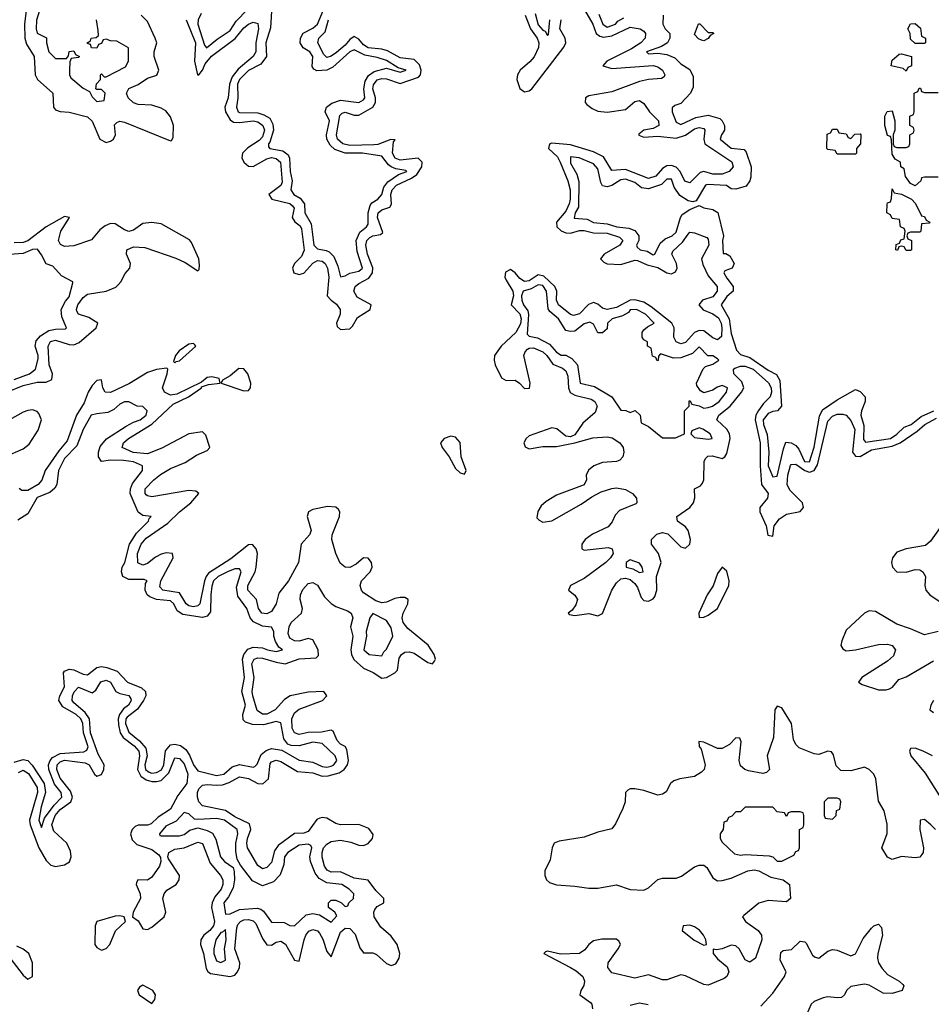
# Model space of a CAD drawing. Header units: inches. Extents: x 2710684 to 2828758, y 857022 to 965663.
# Tile 265 of 316: x 2784814 to 2788780, y 881429 to 885710. Entities that reach past the tile are written whole.
import ezdxf

# ---------------------------------------------------------------- set-up
doc = ezdxf.new("R2010")
doc.units = ezdxf.units.IN
doc.header["$MEASUREMENT"] = 0
doc.layers.add('C7888', color=7, linetype='Continuous')

msp = doc.modelspace()

# ---------------------------------------------------------------- linework, layer by layer
at = {"layer": 'C7888', "color": 4}
for points, elevation in [([(2785910.6, 885770.6), (2785905.7, 885674.3), (2785885.3, 885610), (2785888.5, 885550), (2785863.1, 885516.9), (2785810, 885489.4), (2785770, 885449.4), (2785761.5, 885430), (2785763.1, 885370), (2785757.1, 885330), (2785764.9, 885310), (2785770, 885307.2), (2785850, 885304.4), (2785877.1, 885297.1), (2785902, 885282), (2785915.6, 885255.6), (2785918, 885230), (2785903.1, 885176.9), (2785896.3, 885170), (2785896.9, 885156.9), (2785902, 885150), (2785959.7, 885139.7), (2785982.3, 885122.3), (2785988, 885108), (2785990.4, 885050), (2785999.5, 885010), (2785993.4, 884970), (2786006.8, 884950), (2786034.6, 884934.6), (2786053, 884910), (2786055.5, 884870), (2786082.6, 884822.6), (2786094, 884730), (2786110, 884714), (2786147.2, 884707.2), (2786160.4, 884700.4), (2786181.1, 884681.1), (2786198.4, 884638.4), (2786210, 884592), (2786230, 884596), (2786250, 884607.7), (2786290, 884617.3), (2786305.2, 884630), (2786282.4, 884702.4), (2786277.6, 884750), (2786293.6, 884786.4), (2786323.7, 884810), (2786330, 884821), (2786330.9, 884870), (2786338.5, 884901.5), (2786345.9, 884914.1), (2786372.7, 884930), (2786389.4, 884950), (2786398.2, 884981.8), (2786415.5, 885004.5), (2786462.3, 885037.7), (2786499, 885050), (2786494.5, 885054.5), (2786450, 885061.6), (2786430.7, 885070.7), (2786418.5, 885078.5), (2786390, 885117), (2786306, 885130), (2786230, 885129.6), (2786185.2, 885145.2), (2786164.9, 885164.9), (2786151.1, 885190), (2786149.4, 885210), (2786161.6, 885270), (2786144, 885310), (2786149, 885330), (2786172.6, 885347.4), (2786210, 885360.4), (2786289.4, 885350.6), (2786310, 885362), (2786315.6, 885370), (2786312.1, 885410), (2786316.6, 885443.4), (2786332.5, 885467.5), (2786355.9, 885484.1), (2786410, 885499.1), (2786470, 885482), (2786495.3, 885490), (2786460.9, 885500.9), (2786410, 885532.8), (2786370, 885545.6), (2786315.5, 885555.5), (2786270, 885578.7), (2786250, 885569.6), (2786176.3, 885503.7), (2786150, 885491.2), (2786107, 885487), (2786094.2, 885494.2), (2786087.2, 885507.2), (2786089.3, 885550), (2786076, 885570), (2786047.3, 885587.3), (2786034.5, 885610), (2786036.2, 885630), (2786048, 885652), (2786090, 885672.7), (2786109.5, 885690), (2786142.6, 885770)], 8), ([(2787261.3, 885770), (2787308.1, 885690), (2787322, 885650), (2787338.2, 885638.2), (2787354.1, 885634.1), (2787390, 885639.7), (2787470, 885677.6), (2787514, 885670), (2787530, 885660.4), (2787537.4, 885650), (2787535.6, 885630), (2787516.5, 885610), (2787476.4, 885583.6), (2787368, 885530), (2787350.7, 885510), (2787390, 885497.7), (2787570.2, 885510.2), (2787590, 885504.6), (2787610, 885490.3), (2787620.4, 885470), (2787617.7, 885462.3), (2787606.2, 885453.8), (2787550, 885449.8), (2787510, 885441.1), (2787390, 885397), (2787290, 885379.3), (2787275.3, 885370), (2787274, 885350), (2787281.6, 885341.6), (2787304.3, 885324.3), (2787330, 885312.8), (2787370, 885308.4), (2787450, 885320.2), (2787490, 885354.7), (2787510, 885358.5), (2787530, 885345.3), (2787553.8, 885310), (2787593.4, 885270), (2787594.9, 885250), (2787570, 885236.3), (2787530, 885229.5), (2787507.7, 885212.3), (2787508.2, 885208.2), (2787530, 885198.9), (2787590, 885204), (2787670, 885195.6), (2787710, 885208), (2787750, 885235.2), (2787770, 885240.8), (2787790, 885237.1), (2787795.3, 885230), (2787790.2, 885190), (2787794.3, 885170), (2787911.8, 885091.8), (2787918.7, 885070), (2787900.5, 885050), (2787870, 885038.8), (2787830, 885038), (2787790, 885049.8), (2787774.6, 885045.4), (2787730, 885000.5), (2787707.6, 885007.6), (2787687.4, 885050), (2787670, 885068.5), (2787650, 885075.5), (2787630, 885074.6), (2787610, 885063.5), (2787581.1, 885030), (2787550, 885019.8), (2787450, 885059.4), (2787390, 885054.3), (2787353.4, 885113.4), (2787310, 885135.9), (2787210, 885165.7), (2787130, 885173.1), (2787120.7, 885170), (2787117.1, 885162.9), (2787115.3, 885150), (2787153.7, 885113.7), (2787166, 885090), (2787199.3, 885010), (2787208.5, 884970), (2787209.3, 884930), (2787204.6, 884910), (2787190, 884878.3), (2787149.1, 884830), (2787151.3, 884810), (2787170, 884792.3), (2787190, 884783), (2787210, 884781.7), (2787250, 884793.7), (2787270, 884793.7), (2787310, 884782.7), (2787370, 884781.8), (2787424.1, 884764.1), (2787437.4, 884750), (2787425.3, 884730), (2787357, 884690), (2787341.3, 884670), (2787355.8, 884655.8), (2787370, 884649.3), (2787430, 884645.8), (2787490, 884664.3), (2787502.5, 884662.5), (2787544.5, 884644.5), (2787590, 884633), (2787628.8, 884608.8), (2787650, 884604.5), (2787666.7, 884613.3), (2787674.8, 884630), (2787670.9, 884650), (2787651.1, 884690), (2787656.1, 884703.9), (2787697.5, 884742.5), (2787721.8, 884778.2), (2787730, 884785.7), (2787750, 884783.1), (2787803.1, 884763.1), (2787810, 884756.3), (2787812.6, 884730), (2787779.7, 884670), (2787785.6, 884645.6), (2787810, 884597.1), (2787849.1, 884550), (2787848, 884530), (2787830, 884505.3), (2787784.9, 884490), (2787768.9, 884470), (2787788.1, 884448.1), (2787830, 884431.2), (2787854.1, 884414.1), (2787866.4, 884390), (2787869.2, 884370), (2787867.3, 884332.7), (2787850, 884318), (2787830, 884327.1), (2787790, 884357.2), (2787770, 884358.9), (2787750, 884349.8), (2787710, 884307.2), (2787690, 884300.4), (2787669.8, 884309.8), (2787660.4, 884330), (2787660.9, 884370), (2787651.2, 884391.2), (2787562, 884462), (2787530, 884481.8), (2787490, 884491.5), (2787470, 884490.7), (2787410, 884458.6), (2787370, 884449.8), (2787350, 884456), (2787330, 884473.3), (2787310, 884480.8), (2787288.8, 884471.2), (2787250, 884430.8), (2787224.1, 884424.1), (2787210, 884428.5), (2787157.7, 884470), (2787148.9, 884490), (2787150.9, 884530), (2787142, 884550), (2787094.9, 884594.9), (2787070, 884600.3), (2787030, 884575), (2787010, 884572.4), (2786990, 884585.3), (2786970, 884609.7), (2786950, 884623.5), (2786928.3, 884611.7), (2786925.5, 884590), (2786930, 884577.1), (2786959.4, 884530), (2786962.5, 884510), (2786953.1, 884470), (2786990, 884431.6), (2786995.3, 884410), (2786992.4, 884387.6), (2786972.2, 884350), (2786909, 884291), (2786880.6, 884250), (2786878.5, 884230), (2786882.7, 884210), (2786910, 884153.4), (2786930, 884142), (2786970, 884142.2), (2786988.8, 884130), (2787010, 884107.2), (2787032.3, 884107.7), (2787035.3, 884130), (2787007.9, 884250), (2787013.5, 884266.5), (2787023, 884277), (2787030, 884282), (2787050, 884283.2), (2787090, 884266), (2787107.9, 884250), (2787133.1, 884213.1), (2787175.5, 884195.5), (2787190, 884183.7), (2787199.6, 884159.6), (2787202, 884110), (2787209.4, 884089.4), (2787230, 884077.2), (2787301, 884061), (2787316.9, 884050), (2787326.9, 884030), (2787317.9, 884002.1), (2787264.4, 883955.6), (2787230, 883904.5), (2787210, 883896.9), (2787190, 883898.9), (2787150.6, 883930.6), (2787130, 883936.1), (2787030, 883900.4), (2787017.4, 883890), (2787007.9, 883870), (2787013.3, 883853.3), (2787030, 883844.7), (2787090, 883854.2), (2787150, 883853.8), (2787228.7, 883870), (2787307.3, 883892.7), (2787370, 883896.2), (2787391.9, 883891.9), (2787425.7, 883870), (2787439.1, 883850), (2787441.8, 883830), (2787438.3, 883810), (2787424.8, 883795.2), (2787410, 883789.7), (2787350, 883785.6), (2787312.7, 883770), (2787288.6, 883751.4), (2787278.9, 883730), (2787279.5, 883710), (2787270, 883687.6), (2787150, 883643.1), (2787104, 883616), (2787083.6, 883596.4), (2787067.9, 883572.1), (2787064.5, 883544.5), (2787073.8, 883533.8), (2787090, 883525.8), (2787130, 883531.3), (2787256.5, 883603.5), (2787303.6, 883636.4), (2787343.2, 883656.8), (2787390, 883672.6), (2787410, 883675.5), (2787450, 883667.8), (2787480.4, 883650), (2787497.6, 883630), (2787499.3, 883610), (2787495.1, 883604.9), (2787424.3, 883575.7), (2787404.6, 883555.4), (2787392.4, 883527.6), (2787374.6, 883505.4), (2787306.3, 883473.7), (2787274.9, 883450), (2787260.3, 883430), (2787259.3, 883410), (2787270, 883403.1), (2787374.9, 883414.9), (2787392.4, 883410), (2787396, 883390), (2787384.9, 883370), (2787364.2, 883350), (2787270, 883281), (2787210.6, 883250), (2787202, 883230), (2787228.9, 883208.9), (2787240.3, 883190), (2787233.9, 883166.1), (2787217.2, 883142.8), (2787200.7, 883130), (2787204.1, 883124.1), (2787230, 883120.3), (2787290, 883128), (2787330, 883118.3), (2787350, 883128.7), (2787389.8, 883230), (2787410, 883261.7), (2787430, 883278.8), (2787450, 883281.5), (2787470, 883275.6), (2787490, 883259.1), (2787501.7, 883241.7), (2787518.5, 883198.5), (2787530, 883185.5), (2787550, 883182.6), (2787570, 883192.9), (2787577.9, 883202.1), (2787586.2, 883230), (2787584.4, 883290), (2787604.5, 883350), (2787593.8, 883390), (2787562.7, 883430), (2787562.7, 883450), (2787586.1, 883473.8), (2787610, 883480.2), (2787634.5, 883474.5), (2787690, 883419), (2787710, 883411.8), (2787729.7, 883430), (2787732.8, 883450), (2787722, 883490), (2787710, 883505.4), (2787675.6, 883530), (2787673.3, 883550), (2787729.7, 883590), (2787745.1, 883610), (2787751.2, 883631.2), (2787749.6, 883670.4), (2787776.2, 883683.8), (2787785.3, 883694.7), (2787789.8, 883710.2), (2787792.4, 883790), (2787797.5, 883802.5), (2787807.9, 883812.1), (2787826.2, 883813.8), (2787870, 883802.8), (2787881.6, 883810), (2787890, 883824), (2787905.3, 883890), (2787901.6, 883910), (2787889.8, 883930), (2787847.1, 883970), (2787856, 883990), (2787905.1, 884030), (2787954.2, 884090), (2787964.5, 884110), (2787956.2, 884136.2), (2787921.3, 884170), (2787919.6, 884190), (2787925.4, 884194.6), (2787950, 884203.6), (2787970, 884203.2), (2788004.9, 884190), (2788071.5, 884131.5), (2788083.2, 884110), (2788085.2, 884090), (2788079, 884070), (2788050, 884041.1), (2788028.8, 884011.2), (2788016.5, 883990), (2788013.4, 883970), (2788035.3, 883870), (2788035.5, 883770), (2788041.6, 883690), (2788070.3, 883650), (2788067.7, 883630), (2788034.7, 883590), (2788033.4, 883570), (2788061.7, 883510), (2788069.2, 883469.2), (2788090, 883464.9), (2788096.4, 883510), (2788119.7, 883540.3), (2788150, 883560.7), (2788210, 883571.7), (2788224.2, 883590), (2788219.8, 883610), (2788164.6, 883664.6), (2788152.5, 883690), (2788155.7, 883730), (2788167.5, 883772.5), (2788170, 883776.4), (2788190, 883778.3), (2788229.5, 883749.5), (2788250, 883743.5), (2788270.9, 883750), (2788285.4, 883774.6), (2788330, 883964), (2788350, 883986.7), (2788370, 883994.4), (2788395.1, 883995.1), (2788410.2, 883990.2), (2788430, 883967.2), (2788447.7, 883927.7), (2788437.6, 883830), (2788450, 883811.8), (2788470, 883811.3), (2788519.9, 883839.9), (2788610, 883855.3), (2788645.1, 883870), (2788718.5, 883921.5), (2788751.1, 883950), (2788802.1, 883977.9)], 4), ([(2784842.2, 885750), (2784835.6, 885690), (2784837.2, 885630), (2784843.8, 885603.8), (2784878.2, 885550), (2784882, 885470), (2784892.7, 885450), (2784958.5, 885390), (2784961.3, 885330), (2784970, 885318), (2784990, 885311.4), (2785030, 885308.4), (2785110, 885287.1), (2785130, 885268.4), (2785163.2, 885190), (2785190, 885176.2), (2785210, 885181.3), (2785222, 885190), (2785230.8, 885210), (2785227, 885253), (2785236.4, 885263.6), (2785250, 885268.9), (2785270, 885264.9), (2785470, 885183.1), (2785475.6, 885184.4), (2785482, 885198), (2785483.5, 885250), (2785470, 885287.6), (2785450, 885313.3), (2785430, 885325.7), (2785390, 885337.8), (2785330, 885342), (2785310, 885348.8), (2785286, 885370), (2785279.1, 885390), (2785289.8, 885410.2), (2785330, 885428.2), (2785370, 885456.2), (2785411.4, 885468.6), (2785419.3, 885490), (2785399.8, 885550), (2785399.3, 885570), (2785410.9, 885610), (2785404.5, 885630), (2785370, 885701.6), (2785343.5, 885730)], 4), ([(2784901, 885750), (2784888, 885708), (2784885.5, 885670), (2784890, 885652), (2784930.9, 885630.9), (2784931.3, 885610), (2784942, 885570), (2784970, 885542), (2785018, 885542), (2785027.3, 885552.7), (2785030, 885572), (2785050, 885574), (2785058, 885558), (2785074, 885550), (2785070, 885546), (2785038, 885542), (2785032.7, 885527.3), (2785031.3, 885490), (2785031.3, 885470), (2785036.9, 885456.9), (2785090, 885412), (2785118, 885398), (2785130, 885374), (2785150, 885354), (2785182, 885358), (2785186, 885390), (2785170, 885406), (2785150, 885406), (2785146, 885410), (2785148.4, 885431.6), (2785166, 885450), (2785166, 885470), (2785170, 885474), (2785182, 885462), (2785190, 885462), (2785275.3, 885504.7), (2785288, 885530), (2785287.3, 885587.3), (2785236.4, 885616.4), (2785210, 885618), (2785190, 885626), (2785178, 885622), (2785170, 885606), (2785158, 885602), (2785150, 885586), (2785127.3, 885587.3), (2785122, 885602), (2785110, 885606), (2785108, 885610), (2785122, 885618), (2785126, 885630), (2785147.3, 885632.7), (2785158, 885642), (2785156.4, 885663.6), (2785148, 885710)], 8), ([(2785603.5, 885736.5), (2785590.7, 885709.3), (2785588.8, 885690), (2785618.8, 885598.8), (2785627.3, 885587.3), (2785674.2, 885625.8), (2785730, 885663), (2785756.4, 885703.6), (2785805.8, 885754.2)], 8), ([(2787014, 885730), (2787035.9, 885670), (2787065.8, 885630), (2787072.7, 885610), (2787071.4, 885588.6), (2787051.8, 885548.2), (2787033.6, 885526.4), (2786991.3, 885490), (2786979.3, 885470), (2786977.1, 885450), (2786990.2, 885410.2), (2787010, 885396.9), (2787030, 885401.1), (2787042.3, 885410), (2787181.4, 885590), (2787190.8, 885610), (2787186.6, 885630), (2787164.1, 885670), (2787169.8, 885710)], 4), ([(2787056.7, 885736.7), (2787070, 885688), (2787090, 885663.8), (2787099.9, 885659.9), (2787110, 885642), (2787114.6, 885645.4), (2787120.5, 885710)], 8), ([(2787614, 885730), (2787612, 885690), (2787622, 885670), (2787642, 885650), (2787642, 885630), (2787632, 885610), (2787606.8, 885593.2), (2787541, 885570), (2787550, 885561), (2787590, 885564), (2787630, 885558.8), (2787664, 885544), (2787690, 885518), (2787730, 885494), (2787743.6, 885463.6), (2787743.6, 885416.4), (2787732, 885390), (2787690, 885346), (2787663.6, 885336.4), (2787652.7, 885327.3), (2787652, 885310), (2787670, 885264.7), (2787690, 885254.8), (2787755.1, 885284.9), (2787810, 885294.9), (2787859.9, 885279.9), (2787870.8, 885270.8), (2787881, 885250), (2787881, 885230), (2787866.8, 885210), (2787861, 885190), (2787910, 885150.8), (2787966, 885146), (2787974.4, 885134.4), (2787996, 885070), (2787995.3, 885024.7), (2787991, 885009), (2787974, 884986), (2787930, 884973.2), (2787910, 884975.3), (2787888.9, 884988.9), (2787806.4, 884993.6), (2787798, 884990), (2787756.9, 884923.1), (2787742, 884918), (2787722, 884922), (2787685.6, 884945.6), (2787662, 884982), (2787650, 885016), (2787630, 885017), (2787606.4, 884993.6), (2787550, 884974.7), (2787518.7, 884978.7), (2787490, 885002.9), (2787450, 885016.9), (2787430, 885013.6), (2787390, 884989), (2787370, 884984), (2787350, 884988), (2787342.7, 885002.7), (2787330, 885062), (2787310, 885084), (2787248, 885110), (2787210, 885113.2), (2787210, 885086), (2787238.4, 885038.4), (2787247, 885007), (2787244.7, 884895.3), (2787231, 884870), (2787226.8, 884846.8), (2787283.5, 884843.5), (2787310, 884828.4), (2787370, 884822.6), (2787412, 884810), (2787463.7, 884803.7), (2787490, 884794), (2787507.3, 884770), (2787507.3, 884750), (2787498, 884730), (2787501, 884721), (2787514, 884710), (2787544, 884704), (2787570, 884688.2), (2787578, 884690), (2787600.9, 884739.1), (2787622.5, 884757.5), (2787653.2, 884770), (2787670, 884786.8), (2787688.7, 884850), (2787696.5, 884863.5), (2787730, 884884.7), (2787770, 884902), (2787790, 884892), (2787830, 884884.7), (2787851.1, 884871.1), (2787876, 884770), (2787871.3, 884750), (2787874, 884694), (2787886, 884694), (2787903.6, 884683.6), (2787922, 884650), (2787914, 884630), (2787882, 884618), (2787878, 884610), (2787890, 884586), (2787918, 884550), (2787918, 884530), (2787890, 884506), (2787865.5, 884470), (2787900.3, 884410), (2787910, 884346), (2787932.8, 884272.8), (2787950, 884254), (2787990, 884241.3), (2788070, 884186.7), (2788107.1, 884167.1), (2788120.9, 884140.9), (2788128, 884030), (2788110.4, 884009.6), (2788090, 884007.3), (2788070, 883998.4), (2788048.3, 883970), (2788050.4, 883950), (2788066, 883906), (2788072.7, 883830), (2788070.5, 883770), (2788090, 883722), (2788110, 883726), (2788136.3, 883843.7), (2788147, 883873), (2788170, 883870.6), (2788190, 883859.1), (2788203.1, 883843.1), (2788228.9, 883790), (2788250, 883788.5), (2788270, 883851), (2788294.1, 883985.9), (2788306.3, 884013.7), (2788370, 884058), (2788450, 884102), (2788470, 884094), (2788492, 884070), (2788492, 884050), (2788476, 884010), (2788474, 883990), (2788486.4, 883946.4), (2788485.1, 883885.1), (2788493.7, 883873.7), (2788602.7, 883890), (2788630, 883908.7), (2788661.5, 883938.6), (2788692, 883950), (2788735.3, 883984.7), (2788791.3, 884010)], 8), ([(2787333.4, 885733.4), (2787350.6, 885690), (2787370, 885677.6), (2787406, 885690), (2787416.9, 885703.1), (2787442, 885718)], 8), ([(2785539.3, 885710), (2785579, 885610), (2785574.7, 885530), (2785588.7, 885470), (2785593.2, 885470), (2785610, 885490.6), (2785621.7, 885518.3), (2785648.8, 885551.2), (2785752.2, 885627.8), (2785790, 885674.3), (2785810, 885690.2), (2785830, 885698.9), (2785850, 885693.4), (2785853.6, 885670), (2785841.5, 885610), (2785841.2, 885570), (2785830.3, 885550), (2785764.8, 885495.2), (2785738.8, 885461.2), (2785727.1, 885430), (2785722, 885370), (2785706.9, 885330), (2785710.2, 885310), (2785730, 885274.6), (2785745.2, 885265.2), (2785770, 885263.5), (2785830, 885270.2), (2785850, 885265.6), (2785872.2, 885250), (2785879.3, 885230), (2785870, 885201.1), (2785855.9, 885184.1), (2785807, 885153), (2785784, 885130), (2785781.3, 885110), (2785789.1, 885090), (2785810, 885072.7), (2785830, 885072.4), (2785890, 885105.4), (2785910, 885110.2), (2785930, 885106.9), (2785949, 885090), (2785955.9, 885004.1), (2785950, 884989.7), (2785898.7, 884950), (2785910.7, 884930), (2785990, 884910.2), (2786000.6, 884900.6), (2786007.9, 884890), (2785999.6, 884850), (2786011.1, 884831.1), (2786034.1, 884814.1), (2786040.4, 884800.4), (2786051.6, 884708.4), (2786040, 884680), (2786010.2, 884650), (2786003.5, 884636.5), (2786000.7, 884630), (2786007.7, 884610), (2786030, 884601.6), (2786050, 884608), (2786089.1, 884650.9), (2786110, 884662.6), (2786130, 884660.7), (2786142.7, 884650), (2786153.7, 884630), (2786159.3, 884590), (2786152.4, 884510), (2786168.7, 884490), (2786192.8, 884472.8), (2786208, 884450), (2786208, 884430), (2786192.7, 884390), (2786195.6, 884375.6), (2786210, 884363.6), (2786250, 884366.7), (2786262.2, 884377.8), (2786284.3, 884415.7), (2786338.9, 884450), (2786342.9, 884470), (2786283.1, 884503.1), (2786268.7, 884530), (2786273.7, 884550), (2786290, 884563.6), (2786333.3, 884586.7), (2786349.8, 884610), (2786350.6, 884630.6), (2786327.4, 884690), (2786320.7, 884730), (2786324.8, 884750), (2786336.9, 884763.1), (2786350, 884770.2), (2786384.2, 884775.8), (2786394.5, 884785.5), (2786370.8, 884850), (2786374, 884870), (2786390, 884884), (2786424.8, 884895.2), (2786431.7, 884908.3), (2786429, 884950), (2786435.3, 884970), (2786453.7, 884990), (2786519.3, 885020.7), (2786542.6, 885037.4), (2786564, 885070), (2786565.3, 885090), (2786547.8, 885107.8), (2786470, 885098.6), (2786447.6, 885107.6), (2786435.5, 885130), (2786441.2, 885178.8), (2786447.3, 885187.3), (2786429.3, 885189.3), (2786372.4, 885167.6), (2786354.7, 885165.3), (2786250, 885162.4), (2786220.5, 885170), (2786197.2, 885190), (2786192.7, 885210), (2786207.2, 885292.8), (2786216.6, 885303.4), (2786230, 885307.6), (2786270, 885295.5), (2786290, 885294.7), (2786351.1, 885330), (2786362.8, 885350), (2786362, 885370), (2786350.7, 885410), (2786353, 885427), (2786370, 885448.1), (2786390, 885454.2), (2786410, 885453.5), (2786470, 885432), (2786550, 885460.8), (2786558.2, 885470), (2786561.5, 885490), (2786554.3, 885514.3), (2786530, 885536.5), (2786470, 885544.5), (2786414.1, 885574.1), (2786390, 885581.8), (2786330, 885588.2), (2786310, 885600.3), (2786290, 885625.4), (2786270, 885637.3), (2786250, 885624.4), (2786230, 885598.7), (2786192.9, 885567.1), (2786170, 885550.9), (2786150, 885545.7), (2786138, 885558), (2786111.1, 885610), (2786116.3, 885630), (2786142.9, 885657.1), (2786157.4, 885710)], 4), ([(2788810, 885026), (2788750, 885026), (2788738, 885022), (2788734, 885010), (2788710, 884988), (2788690, 884998), (2788668.4, 885028.4), (2788662, 885062), (2788648, 885070), (2788646, 885090), (2788623.1, 885103.1), (2788610, 885126), (2788607.3, 885187.3), (2788602, 885202), (2788590, 885206), (2788578, 885250), (2788578, 885290), (2788588.4, 885311.6), (2788610, 885314), (2788622, 885270), (2788622, 885230), (2788614, 885210), (2788614, 885170), (2788618, 885158), (2788630, 885154), (2788670, 885154), (2788682, 885158), (2788686, 885170), (2788686, 885210), (2788702, 885218), (2788706, 885230), (2788702, 885242), (2788686, 885250), (2788686, 885290), (2788702, 885298), (2788706, 885310), (2788706, 885390), (2788722, 885398), (2788727.3, 885412.7), (2788732.7, 885412.7), (2788738, 885398), (2788750, 885394), (2788810, 885394)], 8), ([(2784758, 884090), (2784830, 884120.2), (2784890, 884133.7), (2784930, 884133.6), (2784954.5, 884145.5), (2784957.8, 884170), (2784943.1, 884210), (2784938, 884290), (2784948.5, 884311.5), (2784970, 884316.9), (2785030, 884297.5), (2785050, 884295.9), (2785073.6, 884306.4), (2785147.6, 884370), (2785155.1, 884390), (2785114.6, 884414.6), (2785069.8, 884429.8), (2785062.8, 884442.8), (2785061, 884450), (2785067.6, 884470), (2785090, 884502.6), (2785110, 884516.9), (2785190, 884530.3), (2785232.2, 884547.8), (2785243, 884557), (2785254.3, 884570), (2785272.8, 884607.2), (2785293, 884630), (2785296.9, 884650), (2785279.6, 884690), (2785280.9, 884710), (2785310, 884722.3), (2785359.1, 884719.1), (2785493.3, 884673.3), (2785534.3, 884654.3), (2785590, 884618.8), (2785595.3, 884624.7), (2785597.1, 884642.9), (2785593.5, 884670), (2785562, 884742), (2785552.7, 884752.7), (2785430, 884822), (2785390, 884827.6), (2785350, 884823.9), (2785310, 884794.3), (2785290, 884789.7), (2785270, 884796.4), (2785230, 884823.1), (2785210, 884824.2), (2785185.9, 884814.1), (2785163.1, 884796.9), (2785127.2, 884752.8), (2785050, 884727.4), (2785010, 884723.5), (2784992.4, 884732.4), (2784983.5, 884750), (2784994, 884790), (2785031.5, 884850), (2785010, 884854.7), (2784930, 884809.7), (2784850, 884748.1), (2784830, 884742), (2784790, 884739.8)], 4), ([(2784790, 884146.5), (2784857.2, 884170), (2784884, 884190), (2784895.3, 884235.3), (2784895.6, 884250), (2784882, 884290), (2784886.7, 884313.3), (2784904.9, 884335.1), (2784941.7, 884358.3), (2784970, 884364.9), (2785014, 884366), (2785018, 884370), (2784998.4, 884418.4), (2784995.1, 884450), (2785014.2, 884485.8), (2785030, 884504.7), (2785046, 884566), (2785046, 884570), (2784996.4, 884596.4), (2784958, 884638), (2784929.3, 884649.3), (2784910, 884688), (2784892.1, 884712.1), (2784870, 884711.5), (2784830, 884693.6), (2784770, 884689.2)], 8), ([(2784810, 882437.4), (2784830, 882447.6), (2784852.3, 882432.3), (2784890, 882372.4), (2784892.6, 882350), (2784857.4, 882230), (2784860.2, 882210), (2784898.4, 882110), (2784930, 882054.9), (2784950, 882034.4), (2784970, 882029.2), (2785010, 882035.5), (2785031.3, 882048.7), (2785038, 882070), (2785035.8, 882095.8), (2785020.3, 882130), (2784962.7, 882182.7), (2784954, 882210), (2784969.4, 882250.6), (2784990, 882275.9), (2785037.3, 882310), (2785044.4, 882330), (2785035.4, 882355.4), (2784990, 882413.3), (2784976.5, 882450), (2784978.2, 882470), (2784990, 882483.2), (2785010, 882490.2), (2785099.4, 882479.4), (2785117, 882470), (2785140.3, 882430), (2785150, 882421.1), (2785170, 882428.4), (2785180.4, 882450), (2785181.5, 882470), (2785156.3, 882516.3), (2785122.7, 882610), (2785118.9, 882670), (2785098.8, 882698.8), (2785050, 882739.6), (2785043.1, 882750), (2785044.8, 882770), (2785052.1, 882787.9), (2785070, 882808.2), (2785130, 882783.1), (2785145.1, 882794.9), (2785167.9, 882832.1), (2785190, 882838.7), (2785210.2, 882830.2), (2785233, 882790), (2785250, 882780.9), (2785290, 882771.8), (2785297.5, 882757.5), (2785298.9, 882750), (2785287.2, 882730), (2785266.4, 882713.6), (2785248.4, 882690), (2785243, 882670), (2785244.2, 882644.2), (2785252, 882610), (2785264.7, 882590), (2785313.2, 882553.2), (2785332.7, 882530), (2785336.1, 882510), (2785327.7, 882450), (2785341.4, 882421.4), (2785365.1, 882405.1), (2785390, 882398.5), (2785410, 882397.5), (2785430, 882402.8), (2785463.9, 882436.1), (2785490, 882500.4), (2785510, 882498.7), (2785530, 882475.3), (2785546.2, 882430), (2785542.3, 882390), (2785503, 882337), (2785470, 882277.7), (2785417.5, 882242.5), (2785385.9, 882214.1), (2785370, 882208), (2785330, 882207.8), (2785317.5, 882202.5), (2785303.2, 882190), (2785296.2, 882170), (2785304.3, 882144.3), (2785323.9, 882123.9), (2785390, 882102.2), (2785420, 882080), (2785427.6, 882067.6), (2785428.9, 882050), (2785422.3, 882030), (2785390, 881982), (2785370, 881969.7), (2785329, 881971), (2785322, 881958), (2785321.1, 881950), (2785339.1, 881910), (2785340.2, 881890), (2785308.4, 881830), (2785304.7, 881810), (2785330, 881792.7), (2785350, 881757.3), (2785370, 881754), (2785390, 881764.9), (2785442.7, 881810), (2785449.8, 881830), (2785437.8, 881890), (2785443.1, 881910), (2785455, 881925), (2785495.1, 881950), (2785508.4, 881970), (2785509.7, 881990), (2785462.3, 882062.3), (2785459.6, 882070), (2785463.6, 882090), (2785490, 882104.4), (2785530, 882109.2), (2785590, 882134.7), (2785610, 882128.4), (2785643, 882043), (2785688, 881990), (2785697.5, 881970), (2785698.4, 881950), (2785691.2, 881930), (2785663.8, 881896.2), (2785651.1, 881870), (2785648.3, 881850), (2785662.3, 881790), (2785656.9, 881770), (2785640.9, 881750), (2785615.6, 881730), (2785602.4, 881710), (2785601.2, 881690), (2785613.8, 881650), (2785625.4, 881585.4), (2785632.2, 881572.2), (2785643.8, 881563.8), (2785730, 881550.3), (2785750, 881556.5), (2785762.6, 881570), (2785770.8, 881590), (2785771.9, 881610), (2785750.8, 881670), (2785758.5, 881761.5), (2785763.5, 881776.5), (2785775.1, 881790), (2785790, 881797.1), (2785810, 881798.4), (2785830, 881792.3), (2785841.4, 881781.4), (2785870, 881715.5), (2785890, 881688.5), (2785910, 881686.7), (2785930, 881699.5), (2785950, 881704.6), (2785970.9, 881690.9), (2786010, 881621.6), (2786030, 881617.3), (2786051.8, 881710), (2786059.2, 881730), (2786072.8, 881747.2), (2786090, 881755.3), (2786110, 881748.8), (2786118.9, 881738.9), (2786132.6, 881712.6), (2786150, 881658.8), (2786170, 881636), (2786210, 881743.1), (2786230, 881760.3), (2786250, 881759.6), (2786274.4, 881734.4), (2786294.4, 881674.4), (2786310, 881654), (2786350, 881652.9), (2786366.3, 881646.3), (2786410, 881606.4), (2786430, 881598.4), (2786450, 881606), (2786464.7, 881630), (2786468.3, 881650), (2786456.4, 881690), (2786430, 881725.4), (2786385, 881765), (2786356.8, 881810), (2786354.8, 881830), (2786358.9, 881841.1), (2786370, 881855.3), (2786398.4, 881870), (2786398.9, 881890), (2786364.4, 881924.4), (2786330, 881969.7), (2786270, 881977.7), (2786210, 882005.3), (2786170, 882004.6), (2786152.2, 882012.2), (2786139.8, 882030), (2786129.8, 882069.8), (2786129.8, 882090), (2786136.5, 882110), (2786150, 882125.8), (2786170, 882138), (2786210, 882143.8), (2786254.9, 882134.9), (2786290, 882121.5), (2786310, 882120.3), (2786330, 882129.1), (2786349.7, 882150), (2786351.8, 882168.2), (2786333.7, 882193.7), (2786290, 882210.8), (2786210, 882209.8), (2786190, 882215.8), (2786150, 882238.4), (2786130, 882242.2), (2786120.7, 882239.3), (2786107.5, 882232.5), (2786070, 882180.4), (2786050, 882173.6), (2786010, 882172), (2785939.5, 882120.5), (2785923.2, 882096.8), (2785910, 882046), (2785890, 882024), (2785870, 882019.1), (2785850, 882033), (2785805, 882110), (2785802, 882130), (2785805.3, 882150), (2785820.3, 882190), (2785813.7, 882213.7), (2785750, 882244.4), (2785710, 882272.5), (2785610, 882292.6), (2785593.7, 882310), (2785588.5, 882330), (2785588.4, 882350), (2785594, 882366), (2785610, 882381.7), (2785630, 882385.8), (2785670, 882381.6), (2785696.1, 882383.9), (2785726.1, 882393.9), (2785770, 882419), (2785810, 882411.4), (2785850, 882388.8), (2785871.9, 882388.1), (2785896.4, 882410), (2785904.1, 882475.9), (2785910, 882483.1), (2785929.8, 882490.2), (2785950, 882485), (2786022.3, 882442.3), (2786090, 882436.5), (2786130, 882421.8), (2786157, 882423), (2786204, 882436), (2786226.3, 882450), (2786241.1, 882470), (2786244.2, 882490), (2786237.7, 882537.7), (2786229.8, 882549.8), (2786210, 882561.1), (2786195.9, 882575.9), (2786177.5, 882617.5), (2786170, 882621.7), (2786127.8, 882612.2), (2786070, 882610.8), (2786030, 882602.4), (2786009.8, 882609.8), (2785999.3, 882630), (2785998, 882670), (2786010, 882696.4), (2786030, 882712.8), (2786131.5, 882750), (2786151, 882770), (2786137.2, 882790), (2786070, 882786.4), (2785990.5, 882770), (2785965.9, 882754.1), (2785925.7, 882710), (2785890, 882690.9), (2785870, 882691.1), (2785846.9, 882706.9), (2785828.9, 882770), (2785825.6, 882790), (2785833.8, 882850), (2785825, 882910), (2785835.1, 882930), (2785850, 882935.2), (2785870, 882933.7), (2785930, 882916.3), (2785970, 882910.2), (2786030, 882932.1), (2786103.6, 882936.4), (2786114.8, 882945.3), (2786113.5, 882970), (2786090, 883014.3), (2786070, 883019.3), (2786030, 883008.9), (2786009.8, 883009.8), (2785990, 883021.3), (2785981.8, 883041.8), (2785986.4, 883070), (2785996, 883090), (2786041, 883130), (2786045.3, 883150), (2786034.8, 883190), (2786036.4, 883210), (2786046.5, 883233.5), (2786070, 883259.5), (2786090, 883263.6), (2786110, 883252), (2786141, 883201), (2786170, 883172.4), (2786190, 883159.2), (2786240.4, 883140.4), (2786256, 883130), (2786264, 883110), (2786253.8, 883070), (2786263.2, 883030), (2786255.4, 882970), (2786257.5, 882950), (2786268.2, 882928.2), (2786310, 882890.2), (2786352.5, 882872.5), (2786390, 882847), (2786410, 882850.3), (2786447, 882870), (2786457.5, 882882.5), (2786465.9, 882934.1), (2786475.1, 882950), (2786490, 882960.3), (2786510, 882962), (2786530, 882956.5), (2786590, 882915.6), (2786610, 882909), (2786619.1, 882920.9), (2786623.1, 882930), (2786617.6, 882950), (2786591.1, 882991.1), (2786503.3, 883063.3), (2786482.5, 883090), (2786478.5, 883110), (2786482.5, 883130), (2786503.1, 883170), (2786504.5, 883190), (2786490, 883198.3), (2786470, 883198.2), (2786446.5, 883193.5), (2786410, 883177.4), (2786390, 883175.3), (2786364.2, 883184.2), (2786310, 883217.7), (2786300.8, 883230), (2786296.2, 883250), (2786301.8, 883270), (2786339.1, 883310), (2786348.4, 883330), (2786344.4, 883350), (2786330, 883369.6), (2786310, 883371.1), (2786277.7, 883342.3), (2786250, 883328.8), (2786229.9, 883329.9), (2786208, 883348), (2786189.2, 883389.2), (2786171.6, 883450), (2786173.5, 883470), (2786206, 883550), (2786207.6, 883570), (2786200.7, 883580.7), (2786190, 883590.8), (2786153.5, 883593.5), (2786090, 883580.3), (2786070.2, 883569.8), (2786064.9, 883550), (2786082.2, 883490), (2786075.8, 883470), (2786039.6, 883430), (2786026.9, 883350), (2785983.2, 883270), (2785942.4, 883217.6), (2785930.2, 883169.8), (2785910, 883137.4), (2785890, 883127.4), (2785867.8, 883130), (2785853.7, 883150), (2785844.4, 883190), (2785806.2, 883230), (2785806.6, 883250), (2785838.7, 883310), (2785843.5, 883330), (2785848.5, 883390), (2785842.6, 883410), (2785827.8, 883427.8), (2785810, 883426.9), (2785733.1, 883366.8), (2785636.3, 883303.7), (2785625.2, 883290), (2785618.2, 883270), (2785598, 883170), (2785590, 883162), (2785570, 883158), (2785550, 883161.5), (2785538, 883170), (2785510, 883218.9), (2785437.2, 883230), (2785424.5, 883244.5), (2785428.7, 883270), (2785482, 883370), (2785479, 883390), (2785452.3, 883392.2), (2785430, 883386.4), (2785405.9, 883374.1), (2785370, 883346), (2785350, 883338), (2785328.5, 883348.5), (2785327.7, 883390), (2785343.1, 883430), (2785364.4, 883455.6), (2785458.4, 883521.6), (2785509.2, 883570.8), (2785559.7, 883610), (2785593.6, 883650), (2785580.1, 883660.1), (2785550, 883663.9), (2785390, 883635.1), (2785370, 883639.5), (2785364.9, 883644.9), (2785360.7, 883650), (2785360.7, 883670), (2785398, 883710), (2785426.8, 883733.2), (2785470, 883758.2), (2785534.8, 883785.2), (2785583.5, 883816.5), (2785630, 883837.6), (2785641.3, 883850), (2785623.7, 883903.7), (2785610, 883918), (2785550.7, 883910), (2785432.9, 883847.1), (2785370, 883823.1), (2785307.8, 883827.8), (2785260.9, 883850), (2785265.6, 883870), (2785288, 883890), (2785390, 883951.3), (2785482, 884038), (2785549.3, 884070), (2785606, 884110), (2785606, 884114), (2785636.2, 884123.8), (2785686, 884130), (2785682, 884150), (2785650, 884157.4), (2785630, 884154), (2785605.1, 884134.9), (2785498, 884082), (2785470, 884078.3), (2785445.1, 884090), (2785435.4, 884110), (2785455.4, 884170), (2785459, 884190), (2785454.5, 884194.5), (2785410, 884188.7), (2785370, 884175.5), (2785291.5, 884128.5), (2785209.7, 884089.7), (2785186.6, 884090), (2785175.6, 884110), (2785170, 884144), (2785150, 884141.6), (2785130, 884119.6), (2785111.8, 884090), (2785095.1, 884044.9), (2785061.6, 883990), (2785020.7, 883879.3), (2784984.4, 883835.6), (2784924.9, 883750), (2784911.4, 883708.6), (2784895.5, 883690), (2784850, 883663.5), (2784823.6, 883663.6), (2784812.1, 883672.1)], 4), ([(2784750, 883810.2), (2784830, 883843.9), (2784855.8, 883864.2), (2784894.3, 883925.7), (2784908.8, 883970), (2784898.1, 883998.1), (2784890, 884006), (2784870, 884013.5), (2784850, 884011.7), (2784830, 884003.8), (2784770, 883969.8)], 4), ([(2784790, 882482), (2784830, 882493.1), (2784850, 882488.9), (2784868.7, 882468.7), (2784921.5, 882390), (2784927.3, 882350), (2784907.8, 882287.8), (2784898, 882230), (2784910, 882198), (2784922, 882238), (2784964.6, 882295.4), (2784997.4, 882330), (2784994.3, 882350), (2784966.1, 882386.1), (2784941.5, 882450), (2784939.8, 882470), (2784946.6, 882490), (2784957.7, 882502.3), (2784990, 882520.2), (2785093.1, 882526.9), (2785106.2, 882533.8), (2785111.8, 882548.2), (2785092.2, 882610), (2785088.5, 882650), (2785081, 882670), (2785059.6, 882690), (2785002.3, 882722.3), (2784984.7, 882750), (2784989.6, 882770), (2785009.7, 882810), (2785005.6, 882870), (2785010, 882877.3), (2785030, 882886.4), (2785050, 882883.7), (2785090, 882864.2), (2785110, 882862.4), (2785150, 882893.7), (2785170, 882898), (2785193.9, 882893.9), (2785238, 882878), (2785283, 882830), (2785344.8, 882804.8), (2785362.4, 882790), (2785363.1, 882770), (2785353.7, 882750), (2785327.6, 882712.4), (2785281.7, 882678.3), (2785276.1, 882670), (2785275.5, 882650), (2785290, 882612.2), (2785335.5, 882575.5), (2785363, 882543), (2785368.4, 882510), (2785358.6, 882470), (2785362, 882450), (2785378, 882438), (2785390, 882434), (2785410, 882436.9), (2785431.1, 882448.9), (2785440.9, 882470), (2785448.9, 882531.1), (2785470, 882557), (2785490, 882560.3), (2785514.1, 882554.1), (2785537.6, 882537.6), (2785553.3, 882513.3), (2785570, 882470.6), (2785590, 882444.4), (2785670, 882424.6), (2785702.7, 882430), (2785738.7, 882461.3), (2785770, 882472.4), (2785830, 882460.5), (2785836.9, 882463.1), (2785847, 882473), (2785864.6, 882515.4), (2785886.7, 882533.3), (2785910, 882541.3), (2785954.6, 882534.6), (2786030, 882490.7), (2786090, 882482.4), (2786130, 882463.1), (2786150, 882460.3), (2786170, 882465.3), (2786180.9, 882470), (2786194.3, 882490), (2786186.6, 882510), (2786130, 882562.7), (2786089.3, 882569.3), (2786030, 882553), (2785994.9, 882554.9), (2785980.8, 882560.8), (2785963, 882583), (2785950, 882652.7), (2785930, 882658.7), (2785874.9, 882645.1), (2785826.6, 882646.6), (2785796.1, 882656.1), (2785786.9, 882666.9), (2785784.7, 882690), (2785796.9, 882730), (2785781.1, 882790), (2785792.1, 882850), (2785783.1, 882930), (2785789.7, 882950.3), (2785807, 882973), (2785830, 882982.4), (2785870, 882979.3), (2785892, 882970), (2785930, 882963), (2785958, 882970), (2785941.5, 882981.5), (2785926.6, 883006.6), (2785919.3, 883030), (2785919.3, 883050), (2785910, 883068.7), (2785870, 883073.6), (2785832.1, 883092.1), (2785816.9, 883110), (2785802, 883150), (2785763.7, 883203.7), (2785757.4, 883242.6), (2785777.2, 883310), (2785770, 883322), (2785750, 883322.7), (2785718.8, 883310), (2785677.3, 883290), (2785657.6, 883270), (2785650, 883248), (2785646, 883210), (2785644.6, 883135.4), (2785630, 883116.2), (2785610, 883111.1), (2785524.8, 883124.8), (2785500, 883140), (2785485.6, 883170), (2785470, 883184.2), (2785410, 883189.7), (2785380.3, 883200.3), (2785369.6, 883210), (2785360.5, 883230), (2785361.6, 883258.4), (2785368.7, 883270), (2785356.6, 883276.6), (2785290, 883276.9), (2785262.7, 883290), (2785256.9, 883310), (2785260.5, 883330), (2785271.2, 883350), (2785292.8, 883430), (2785322, 883478), (2785375.3, 883530), (2785378, 883542), (2785386, 883550), (2785350, 883554), (2785329.3, 883569.3), (2785295.6, 883650), (2785296.9, 883670), (2785305.9, 883694.1), (2785349.2, 883750), (2785349, 883770), (2785310, 883787.3), (2785265.7, 883794.3), (2785210, 883795.6), (2785170, 883788.7), (2785157.2, 883810), (2785158, 883830), (2785165.1, 883854.9), (2785192.6, 883887.4), (2785277.2, 883942.8), (2785310, 883960.7), (2785339, 883970), (2785365.2, 883990), (2785368.7, 884010), (2785350, 884028.7), (2785326, 884030), (2785290, 884048), (2785270, 884048), (2785250, 884039), (2785224, 884016), (2785198, 884002), (2785150, 883997.2), (2785126, 883990), (2785090, 883928.7), (2785062.8, 883857.2), (2785010, 883802.7), (2784993, 883770), (2784983, 883750), (2784976.3, 883690), (2784967.2, 883672.8), (2784946.1, 883653.9), (2784890, 883632.8), (2784850, 883562), (2784806, 883534)], 8), ([(2788818, 883502), (2788777, 883443), (2788755.2, 883424.8), (2788670.7, 883410), (2788630, 883395), (2788611.2, 883370), (2788606.5, 883350), (2788611.5, 883330), (2788630.2, 883310.2), (2788670, 883308.2), (2788710, 883319.2), (2788730, 883318.6), (2788743.7, 883310), (2788754.4, 883290), (2788752.2, 883250), (2788756.1, 883230), (2788773.7, 883210), (2788850, 883156.9)], 4), ([(2788810, 883050.7), (2788750, 883036.1), (2788690, 883062.2), (2788630, 883081.4), (2788536.9, 883136.9), (2788510, 883140.3), (2788490, 883129.7), (2788410, 883055.8), (2788390.2, 883010), (2788386.2, 882990), (2788394.4, 882974.4), (2788410, 882966.4), (2788450, 882970.2), (2788550, 882994), (2788590, 882995.5), (2788610.4, 882990), (2788623.6, 882970), (2788615.1, 882944.9), (2788590, 882921.5), (2788478.4, 882850), (2788463, 882830), (2788479.9, 882819.9), (2788550, 882796.8), (2788583.6, 882796.4), (2788598.8, 882801.2), (2788611.3, 882808.7), (2788638.8, 882841.2), (2788670, 882853.8), (2788790, 882923.2)], 4), ([(2788798.4, 882190), (2788777.6, 882210), (2788750, 882233), (2788732, 882230), (2788730.4, 882190), (2788745.5, 882110), (2788744, 882090), (2788738.8, 882081.2), (2788730, 882069.3), (2788710, 882066.6), (2788650, 882072.7), (2788610, 882059), (2788590, 882069), (2788565.2, 882110), (2788587.6, 882172.4), (2788587.9, 882212.1), (2788574.2, 882270), (2788550, 882313.2), (2788538.7, 882410), (2788529.7, 882430), (2788510, 882449.7), (2788490, 882461.1), (2788430, 882444.8), (2788386.6, 882446.6), (2788365.9, 882465.9), (2788354.2, 882514.2), (2788346.5, 882526.5), (2788330, 882529.7), (2788290, 882514.8), (2788270, 882517.8), (2788204.5, 882544.5), (2788190, 882558.7), (2788180, 882580), (2788172.1, 882650), (2788130, 882718.9), (2788110, 882725.6), (2788098.9, 882710), (2788093.4, 882590), (2788066, 882510), (2788075.8, 882450), (2788063.4, 882436.6), (2788047, 882433), (2787984.6, 882444.6), (2787969.2, 882450), (2787950, 882466), (2787943.5, 882490), (2787953.1, 882570), (2787946.6, 882586.6), (2787930, 882587.6), (2787901.5, 882558.5), (2787870, 882542.2), (2787850, 882542.2), (2787790.7, 882569.3), (2787768.7, 882571.3), (2787770.4, 882550), (2787778.2, 882538.2), (2787796.5, 882470), (2787791.5, 882450), (2787781, 882439), (2787750, 882419.7), (2787686, 882410), (2787659.4, 882400.6), (2787645.3, 882390), (2787626.1, 882353.9), (2787610, 882342.4), (2787590, 882338.9), (2787530, 882358.8), (2787490, 882365.8), (2787470, 882365.7), (2787460.2, 882359.8), (2787450.3, 882350), (2787448.1, 882310), (2787438.8, 882281.2), (2787405.9, 882214.1), (2787390, 882192), (2787330, 882178.5), (2787270, 882155.6), (2787160.7, 882139.3), (2787139.3, 882130), (2787130.4, 882110), (2787122.4, 882057.6), (2787098.7, 882010), (2787098.4, 881990), (2787106, 881970), (2787119.5, 881959.5), (2787149.1, 881949.1), (2787230, 881943.6), (2787290, 881933.8), (2787330, 881934.7), (2787410, 881949), (2787470, 881928.1), (2787530, 881926.2), (2787550, 881936), (2787590, 881971.7), (2787610, 881977.8), (2787670, 881977.4), (2787693.1, 881986.9), (2787750, 882026.7), (2787770, 882034), (2787790, 882034.9), (2787803.7, 882023.7), (2787830, 881979.1), (2787850, 881967), (2787870, 881967.2), (2787910, 881977.4), (2787981.2, 882010), (2788010, 882014.3), (2788030.2, 882010.2), (2788081.8, 881981.8), (2788136, 881970), (2788163, 881950), (2788167.3, 881890), (2788150, 881875.1), (2788070, 881880.5), (2788030, 881869.7), (2787964.2, 881815.8), (2787959.3, 881810), (2787972, 881790), (2788026.4, 881750), (2788041.7, 881730), (2788042.7, 881710), (2788015.8, 881630), (2787990, 881613.3), (2787970, 881622.9), (2787943.5, 881670), (2787930, 881683.5), (2787910, 881686.6), (2787870, 881671), (2787845.6, 881665.6), (2787831.1, 881668.9), (2787830.5, 881650), (2787850, 881627), (2787892.4, 881592.4), (2787898.7, 881570), (2787890.4, 881550), (2787878.6, 881541.4), (2787810, 881512.4), (2787790, 881515.1), (2787710, 881553.5), (2787690, 881557.7), (2787630, 881536.4), (2787610, 881536.4), (2787550, 881557.4), (2787490, 881543.1), (2787390, 881566.9), (2787372.6, 881590), (2787373.7, 881610), (2787418.5, 881670), (2787428.3, 881690), (2787422.5, 881702.5), (2787410, 881713.1), (2787347.5, 881712.5), (2787310, 881705.1), (2787290.3, 881690), (2787273.2, 881666.8), (2787249.3, 881650.7), (2787167.3, 881647.3), (2787110, 881660.9), (2787102.4, 881657.6), (2787094.8, 881650), (2787210.2, 881590.2), (2787235.2, 881575.2), (2787263.6, 881550), (2787271.8, 881530), (2787269, 881511), (2787255.5, 881490), (2787250.7, 881470), (2787298, 881438), (2787303.8, 881430), (2787306.4, 881410)], 4), ([(2788790.2, 882750), (2788777.7, 882730), (2788774, 882710), (2788790, 882697.4)], 4), ([(2788784.5, 882510), (2788744.5, 882530), (2788710, 882543.1), (2788690, 882540.9), (2788684.6, 882530), (2788690.3, 882510), (2788753.7, 882433.7), (2788861.8, 882261.8)], 4), ([(2788038.2, 881421.8), (2788090, 881477.6), (2788141.3, 881550), (2788148, 881570), (2788121.8, 881621.8), (2788124.9, 881655.1), (2788136.1, 881663.9), (2788171.7, 881668.3), (2788210, 881703.8), (2788230, 881700.4), (2788235.1, 881695.1), (2788263.6, 881643.6), (2788274.3, 881634.3), (2788290, 881630.3), (2788330, 881660.3), (2788350, 881667.6), (2788370, 881664.9), (2788430, 881639.6), (2788450.7, 881649.3), (2788484, 881716), (2788520.1, 881759.9), (2788530, 881771), (2788550, 881778), (2788562.8, 881762.8), (2788568, 881730), (2788546.7, 881650), (2788545.2, 881630), (2788550.3, 881610), (2788565.6, 881585.6), (2788590, 881559.5), (2788640.7, 881530), (2788656, 881516), (2788660.5, 881510), (2788653.4, 881490), (2788610, 881476), (2788570, 881478.5), (2788510, 881512.1), (2788490, 881516.4), (2788430, 881506.3), (2788410.4, 881490), (2788402, 881470), (2788390, 881459.7), (2788370, 881457.6), (2788330, 881462.4), (2788310, 881458.2), (2788270, 881441.5), (2788257.7, 881430), (2788236.4, 881383.6)], 4), ([(2784772, 881632.1), (2784830, 881555.8), (2784850, 881538.4), (2784869.6, 881550.4), (2784870.8, 881610), (2784854.2, 881650), (2784830, 881669.7), (2784802, 881682)], 4), ([(2787470, 881425.3), (2787510, 881436), (2787548.9, 881428.9)], 4)]:
    msp.add_lwpolyline(points, dxfattribs=dict(at, elevation=elevation))
for points, elevation in [([(2787810, 885654), (2787830, 885654), (2787834, 885650), (2787818, 885642), (2787810, 885628), (2787790, 885618), (2787780.4, 885620.4), (2787767.3, 885627.3), (2787750, 885646), (2787767.3, 885692.7), (2787772.7, 885692.7)], 8), ([(2788710, 885606), (2788690, 885626), (2788688, 885650), (2788678, 885670), (2788690, 885692), (2788710, 885694), (2788732.7, 885672.7), (2788738, 885638), (2788754, 885630), (2788754, 885610), (2788750, 885606)], 8), ([(2788670, 885486), (2788658, 885498), (2788606, 885510), (2788610, 885534), (2788640.4, 885559.6), (2788650, 885562), (2788694, 885550), (2788694, 885510), (2788678, 885502)], 8), ([(2788430, 885194), (2788447.3, 885212.7), (2788470, 885214), (2788474, 885210), (2788472, 885170), (2788454, 885150), (2788454, 885130), (2788450, 885126), (2788370, 885126), (2788362, 885142), (2788330, 885146), (2788326, 885150), (2788327.3, 885212.7), (2788342, 885218), (2788350, 885234), (2788370, 885234), (2788378, 885218), (2788410, 885214), (2788418, 885198)], 8), ([(2788670, 884706), (2788662, 884722), (2788650, 884726), (2788638, 884722), (2788632.7, 884707.3), (2788626, 884710), (2788627.3, 884732.7), (2788642, 884738), (2788647.3, 884752.7), (2788662, 884758), (2788666, 884790), (2788662, 884802), (2788646, 884810), (2788642, 884842), (2788610, 884846), (2788602, 884862), (2788586, 884870), (2788587.3, 884907.3), (2788590, 884914), (2788602, 884918), (2788607.3, 884932.7), (2788610, 884974), (2788618, 884958), (2788650, 884952), (2788694, 884930), (2788711.6, 884911.6), (2788738, 884858), (2788750, 884854), (2788758, 884838), (2788774, 884830), (2788770, 884826), (2788738, 884822), (2788734, 884790), (2788730, 884786), (2788690, 884786), (2788678, 884782), (2788674, 884770), (2788678, 884758), (2788694, 884750), (2788694, 884710), (2788690, 884706)], 8), ([(2787070, 884558), (2787039.7, 884540.3), (2787004.4, 884530), (2786998, 884510), (2786998.7, 884490), (2787006, 884470), (2787024.2, 884444.2), (2787028.3, 884428.3), (2787022.3, 884342.3), (2787030, 884334), (2787066.4, 884326.4), (2787119, 884299), (2787150, 884264), (2787170, 884251), (2787190, 884251.3), (2787216.8, 884236.8), (2787241, 884210), (2787252, 884130), (2787314.8, 884114.8), (2787391, 884071), (2787430, 884012), (2787451.6, 884011.6), (2787470, 884002), (2787491.6, 884011.6), (2787514, 883990), (2787518, 883958), (2787550, 883942), (2787610, 883892), (2787667.3, 883892.7), (2787690, 883902), (2787706, 883910), (2787706, 884010), (2787726, 884030), (2787726, 884050), (2787730, 884054), (2787738, 884038), (2787770, 884032), (2787790, 884021), (2787810, 884024), (2787828, 884030), (2787857.2, 884050), (2787888.7, 884090), (2787894, 884110), (2787870, 884119), (2787848, 884112), (2787830, 884099), (2787790, 884088), (2787776.4, 884096.4), (2787760.4, 884120.4), (2787758, 884130), (2787787.3, 884192.7), (2787798, 884202), (2787830, 884212), (2787855.3, 884230), (2787850, 884235.3), (2787830, 884248), (2787808, 884248), (2787770, 884288), (2787741.4, 884258.6), (2787690, 884239.3), (2787659, 884239), (2787602, 884258), (2787592.7, 884247.3), (2787591.6, 884228.4), (2787587.3, 884227.3), (2787582, 884242), (2787567.3, 884247.3), (2787562, 884282), (2787546, 884290), (2787546, 884310), (2787530, 884318), (2787522, 884330), (2787522, 884350), (2787530, 884362), (2787544.7, 884375.3), (2787574, 884390), (2787536, 884430), (2787498, 884450), (2787470, 884449), (2787462.4, 884437.6), (2787437.1, 884422.9), (2787391.3, 884410), (2787371.3, 884390), (2787370, 884366), (2787350, 884348), (2787329, 884349), (2787310, 884386), (2787294.6, 884394.6), (2787270, 884388), (2787230, 884355.3), (2787210, 884354), (2787190, 884359), (2787158, 884410), (2787120.7, 884440.7), (2787113.4, 884453.4), (2787105.6, 884530), (2787090, 884554.3)], 8), ([(2785570, 884302), (2785550, 884299.7), (2785508.9, 884270), (2785492.7, 884250), (2785483.8, 884223.8), (2785490, 884218.8), (2785495.3, 884224.7), (2785510, 884227.4), (2785580.7, 884290), (2785577.1, 884297.1)], 4), ([(2785767.1, 884192.9), (2785730, 884162), (2785696.9, 884143.1), (2785691, 884130), (2785790, 884096.9), (2785810, 884098.4), (2785818.3, 884110), (2785819.8, 884130), (2785807.1, 884170), (2785790, 884192.2)], 4), ([(2787770, 883935.3), (2787738, 883922), (2787734, 883910), (2787750, 883894), (2787810, 883886), (2787826, 883890), (2787818, 883910), (2787786, 883930)], 8), ([(2786690, 883899.8), (2786660.5, 883890), (2786644.4, 883870), (2786651.8, 883850), (2786682.7, 883810), (2786710, 883758.4), (2786730, 883739.5), (2786750, 883734), (2786756.9, 883750), (2786734.2, 883810), (2786730, 883872), (2786710, 883895.6)], 4), ([(2787470, 883362), (2787452, 883350), (2787452, 883330), (2787482, 883322), (2787510, 883306.8), (2787526, 883310), (2787522, 883330), (2787510, 883348)], 8), ([(2787870, 883329.5), (2787850, 883302), (2787831.1, 883248.9), (2787804.9, 883210), (2787769, 883130), (2787770.8, 883110.8), (2787790, 883112.2), (2787810, 883121.3), (2787850, 883150.3), (2787899.3, 883250), (2787900.3, 883270), (2787890, 883312.7)], 4), ([(2786350, 883128), (2786338, 883110), (2786321, 883050), (2786322.8, 883030), (2786312, 882970), (2786334, 882950), (2786390, 882944.7), (2786398, 882962), (2786410, 882974), (2786438, 883030), (2786435.3, 883044.7), (2786430, 883066), (2786410, 883098)], 8), ([(2788370, 882326), (2788330, 882326), (2788314, 882310), (2788314, 882250), (2788318, 882238), (2788350, 882234), (2788366, 882250), (2788367.3, 882272.7), (2788382, 882278), (2788386, 882310), (2788382, 882322)], 8), ([(2785530, 882264), (2785494.9, 882225.1), (2785450, 882204), (2785422, 882170), (2785423.6, 882163.6), (2785430, 882162), (2785510, 882162), (2785530, 882168), (2785554, 882186), (2785590, 882196), (2785630, 882185.5), (2785652.8, 882172.8), (2785667, 882147), (2785687.7, 882070), (2785706, 882050), (2785743.6, 882023.6), (2785747.1, 882007.1), (2785748.4, 881970), (2785743.7, 881936.3), (2785723.4, 881896.6), (2785702, 881870), (2785710, 881822), (2785730, 881822.8), (2785770, 881842), (2785847.5, 881847.5), (2785863.5, 881843.5), (2785874.8, 881834.8), (2785910, 881786), (2785965.4, 881785.4), (2785990, 881772), (2786010, 881771.3), (2786060.9, 881819.1), (2786090, 881824), (2786118, 881818), (2786170, 881786.8), (2786194.6, 881814.6), (2786186, 881830), (2786158, 881850), (2786158, 881870), (2786163.1, 881876.9), (2786170, 881882), (2786190, 881882), (2786214, 881870), (2786230, 881854), (2786242, 881858), (2786246, 881870), (2786266, 881890), (2786268, 881910), (2786248, 881930), (2786215.3, 881950), (2786150, 881958), (2786116.6, 881976.6), (2786099.3, 881999.3), (2786079, 882050), (2786076, 882070), (2786085.2, 882110), (2786080.4, 882120.4), (2786070, 882125.2), (2786030, 882121.2), (2785981, 882090), (2785966.7, 882070), (2785963, 882037), (2785947.9, 881992.1), (2785918.5, 881961.5), (2785870, 881944), (2785826.6, 881966.6), (2785774.6, 882034.6), (2785761.2, 882061.2), (2785754.5, 882094.5), (2785754, 882130), (2785763.7, 882170), (2785760.9, 882190), (2785705.2, 882230), (2785670, 882237.6), (2785590, 882232.3), (2785575.1, 882235.1), (2785550, 882257.2)], 8), ([(2788090, 882286), (2787970, 882286), (2787950, 882266), (2787930, 882266), (2787912.7, 882247.3), (2787898, 882242), (2787890, 882226), (2787878, 882222), (2787874, 882190), (2787862, 882170), (2787862, 882150), (2787870, 882134), (2787923.6, 882083.6), (2787950, 882078), (2787970, 882081), (2788075.3, 882075.3), (2788091, 882071), (2788110, 882052), (2788130, 882052), (2788150, 882062), (2788182, 882078), (2788190, 882094), (2788202, 882098), (2788206, 882110), (2788206, 882190), (2788222, 882198), (2788226, 882210), (2788226, 882250), (2788222, 882262), (2788210, 882266), (2788170, 882266), (2788158, 882262), (2788150, 882246), (2788142, 882262), (2788110, 882266)], 8), ([(2785250, 881814.5), (2785230, 881812.8), (2785150.2, 881789.8), (2785142.8, 881770), (2785141.5, 881690), (2785150, 881676.4), (2785170, 881664.6), (2785190, 881672), (2785206.6, 881690), (2785230.7, 881749.3), (2785274.5, 881790), (2785269, 881810)], 4), ([(2785710, 881755.3), (2785697.3, 881742.7), (2785690, 881741.2), (2785667.7, 881710), (2785659.1, 881670), (2785659.3, 881650), (2785670, 881618.8), (2785690, 881611), (2785710, 881622), (2785706, 881670), (2785712.8, 881710)], 8), ([(2787730, 881773.3), (2787700.7, 881770), (2787696.4, 881750), (2787748.6, 881708.6), (2787790, 881687), (2787802, 881690), (2787799.7, 881710), (2787789.6, 881730), (2787771.3, 881751.3), (2787750, 881766.9)], 4), ([(2785350, 881512.7), (2785335.5, 881504.5), (2785326.4, 881490), (2785334, 881470), (2785390, 881433), (2785402.4, 881450), (2785404.7, 881470), (2785393, 881490)], 4)]:
    msp.add_lwpolyline(points, close=True, dxfattribs=dict(at, elevation=elevation))

doc.saveas('drawing.dxf')
